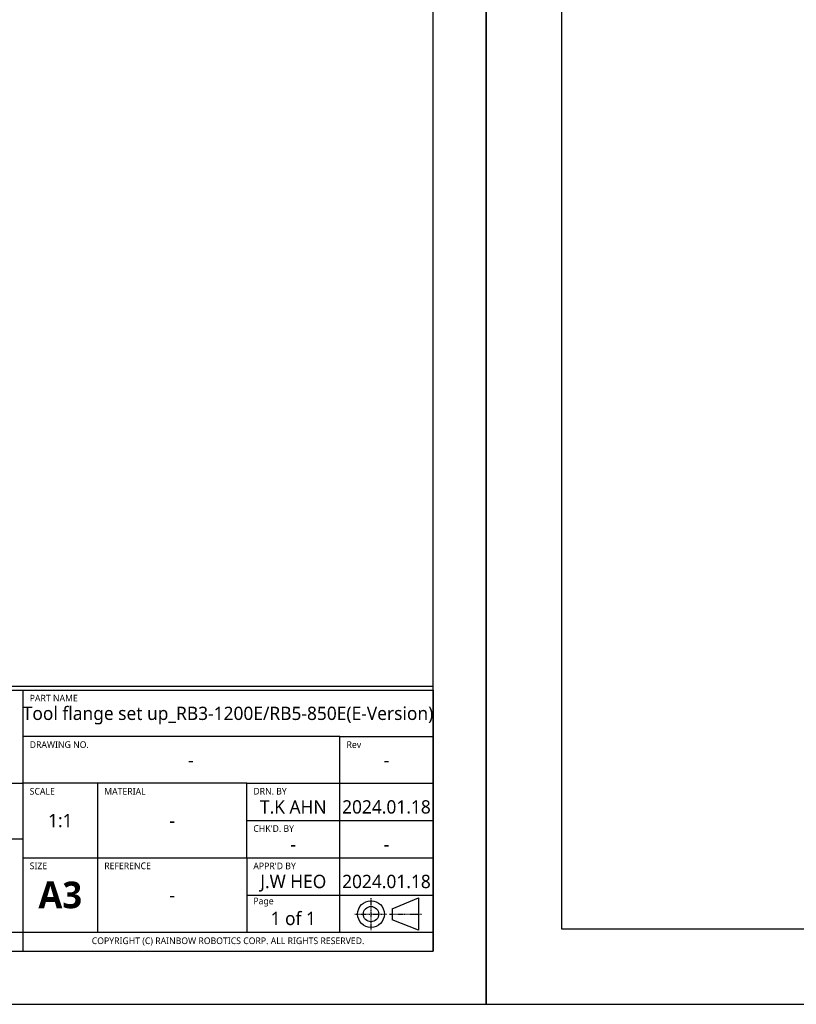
# Model space of a CAD drawing. Header units: millimetres. Extents: x 0 to 4378, y 0 to 2376.
# Tile 561 of 656: x 3696 to 3842, y 0 to 185. Entities that reach past the tile are written whole.
import ezdxf
from ezdxf.enums import TextEntityAlignment as Align

# ---------------------------------------------------------------- set-up
doc = ezdxf.new("R2010")
doc.units = ezdxf.units.MM
doc.header["$LTSCALE"] = 0.2
doc.linetypes.add('CENTER2', pattern=[1.125, 0.75, -0.125, 0.125, -0.125])
for name, color, linetype in [('02_Center Line', 1, 'CENTER2'), ('05_Section Line', 3, 'Continuous'), ('09_Table Line', 2, 'Continuous'), ('10_Drawing Template', 2, 'Continuous')]:
    doc.layers.add(name, color=color, linetype=linetype)
doc.styles.add('Rainbow-2.5 Style', font='malgunsl.ttf')
doc.styles.add('Rainbow-4.0 Style', font='malgunsl.ttf')

# ---------------------------------------------------------------- blocks, each defined once
blk = doc.blocks.new('A$C04cd0c3c1123')
at = {"linetype": 'Continuous'}
for p, q in [((402.34, 17.94), (407.28, 19.98)), ((407.28, 19.98), (407.28, 13.91)), ((402.34, 17.94), (402.34, 15.85)), ((407.28, 13.91), (402.34, 15.85))]:
    blk.add_line(p, q, dxfattribs=at)
blk.add_lwpolyline([(0, 0), (420, 0), (420, 297), (0, 297)], close=True)
for radius in [2.51, 1.44]:
    blk.add_circle((398.35, 16.93), radius, dxfattribs=at)
at = {"layer": '02_Center Line'}
for p, q in [((398.35, 13.92), (398.35, 19.99)), ((395.29, 16.93), (401.37, 16.93)), ((401.85, 16.93), (407.82, 16.93))]:
    blk.add_line(p, q, dxfattribs=at)
at = {"layer": '05_Section Line', "linetype": 'Continuous'}
blk.add_line((304.3, 59.7), (410, 59.7), dxfattribs=at)
blk.add_lwpolyline([(410, 10), (410, 287), (10, 287), (10, 10)], close=True, dxfattribs=at)
at = {"layer": '09_Table Line'}
for p, q in [((305, 59), (333, 59)), ((333, 10), (333, 59)), ((333, 59), (410, 59)), ((410, 59), (410, 10)), ((392.5, 50.25), (333, 50.25)), ((392.5, 50.25), (410, 50.25)), ((392.5, 41.5), (392.5, 50.25)), ((305, 41.5), (333, 41.5)), ((375, 41.5), (333, 41.5)), ((347, 41.5), (347, 13.5)), ((375, 41.5), (392.5, 41.5)), ((375, 34.5), (375, 41.5)), ((392.5, 34.5), (392.5, 41.5)), ((392.5, 41.5), (410, 41.5)), ((375, 34.5), (392.5, 34.5)), ((375, 27.5), (375, 34.5)), ((392.5, 27.5), (392.5, 34.5)), ((392.5, 34.5), (410, 34.5)), ((333, 31), (305, 31)), ((333, 27.5), (410, 27.5)), ((375, 27.5), (375, 20.5)), ((392.5, 20.5), (392.5, 27.5)), ((375, 20.5), (375, 13.5)), ((375, 20.5), (392.5, 20.5)), ((392.5, 13.5), (392.5, 20.5)), ((392.5, 20.5), (410, 20.5)), ((333, 13.5), (305, 13.5)), ((410, 13.5), (333, 13.5)), ((305, 10), (333, 10)), ((333, 10), (410, 10))]:
    blk.add_line(p, q, dxfattribs=at)
at = {"insert": (340, 20.5), "char_height": 5, "width": 14, "attachment_point": 5, "style": 'Rainbow-2.5 Style'}
blk.add_mtext('{\\fMalgun Gothic|b1|i0|c129|p50;A3}', dxfattribs=at)
at = {"linetype": 'Continuous', "insert": (371.5, 11.79), "char_height": 1.25, "width": 77, "attachment_point": 5, "style": 'Rainbow-2.5 Style'}
blk.add_mtext('COPYRIGHT (C) RAINBOW ROBOTICS CORP. ALL RIGHTS RESERVED.', dxfattribs=at)
at = {"linetype": 'Continuous', "style": 'Rainbow-2.5 Style'}
for tag, p in [('PART_NAME', (371.5, 54.62)), ('DRAWING_NO', (364.5, 45.87)), ('REV', (401.25, 45.87)), ('제도', (383.75, 37.06)), ('DATE_1', (401.25, 37.06)), ('SCALE', (340, 34.5)), ('MATERIAL', (361, 34.5)), ('검도', (383.75, 30.06)), ('DATE_2', (401.25, 30.06)), ('승인', (383.75, 23.06)), ('DATE_3', (401.25, 23.06)), ('REFERENCE', (361, 20.5)), ('PAGE', (383.75, 16.12))]:
    blk.add_attdef(tag, text='', height=2.5, dxfattribs=at).set_placement(p, align=Align.MIDDLE_CENTER)
at = {"layer": '10_Drawing Template', "linetype": 'Continuous', "char_height": 1.25, "attachment_point": 7, "style": 'Rainbow-2.5 Style'}
for s, insert in [('PART NAME', (334.25, 56.85)), ('DRAWING NO.', (334.25, 48.1)), ('Rev', (393.75, 48.1)), ('SCALE', (334.25, 39.35)), ('MATERIAL', (348.25, 39.35)), ('DRN. BY', (376.25, 39.35)), ("CHK'D. BY", (376.25, 32.35)), ('SIZE', (334.25, 25.35)), ('REFERENCE', (348.25, 25.35)), ("APPR'D BY", (376.25, 25.35)), ('Page', (376.25, 18.35))]:
    blk.add_mtext(s, dxfattribs=dict(at, insert=insert))
blk = doc.blocks.new('A$C5c51ae111123')
blk.add_lwpolyline([(0, 0), (594, 0), (594, 420), (0, 420)], close=True)
at = {"layer": '05_Section Line', "linetype": 'Continuous'}
blk.add_lwpolyline([(579.86, 14.14), (579.86, 405.9), (14.14, 405.9), (14.14, 14.14)], close=True, dxfattribs=at)
at = {"linetype": 'Continuous', "style": 'Rainbow-4.0 Style'}
for tag, p in [('PART_NAME', (525.41, 77.26)), ('DRAWING_NO', (515.51, 64.88)), ('REV', (567.48, 64.88)), ('제도', (542.73, 52.41)), ('DATE_1', (567.48, 52.41)), ('SCALE', (480.86, 48.79)), ('MATERIAL', (510.56, 48.79)), ('검도', (542.73, 42.51)), ('DATE_2', (567.48, 42.51)), ('승인', (542.73, 32.61)), ('DATE_3', (567.48, 32.61)), ('REFERENCE', (510.56, 28.99)), ('PAGE', (542.73, 22.81))]:
    blk.add_attdef(tag, text='', height=3.54, dxfattribs=at).set_placement(p, align=Align.MIDDLE_CENTER)

msp = doc.modelspace()

# ---------------------------------------------------------------- block references
msp.add_blockref('A$C5c51ae111123', (3784, 0))
msp.add_blockref('A$C04cd0c3c1123', (3364, 0)).add_auto_attribs({'승인': 'J.W HEO', '검도': '-', '제도': 'T.K AHN', 'REV': '-', 'PART_NAME': 'Tool flange set up_RB3-1200E/RB5-850E(E-Version)', 'DRAWING_NO': '-', 'SCALE': '1:1', 'MATERIAL': '-', 'REFERENCE': '-', 'PAGE': '1 of 1', 'DATE_1': '2024.01.18', 'DATE_2': '-', 'DATE_3': '2024.01.18'})

doc.saveas('drawing.dxf')
